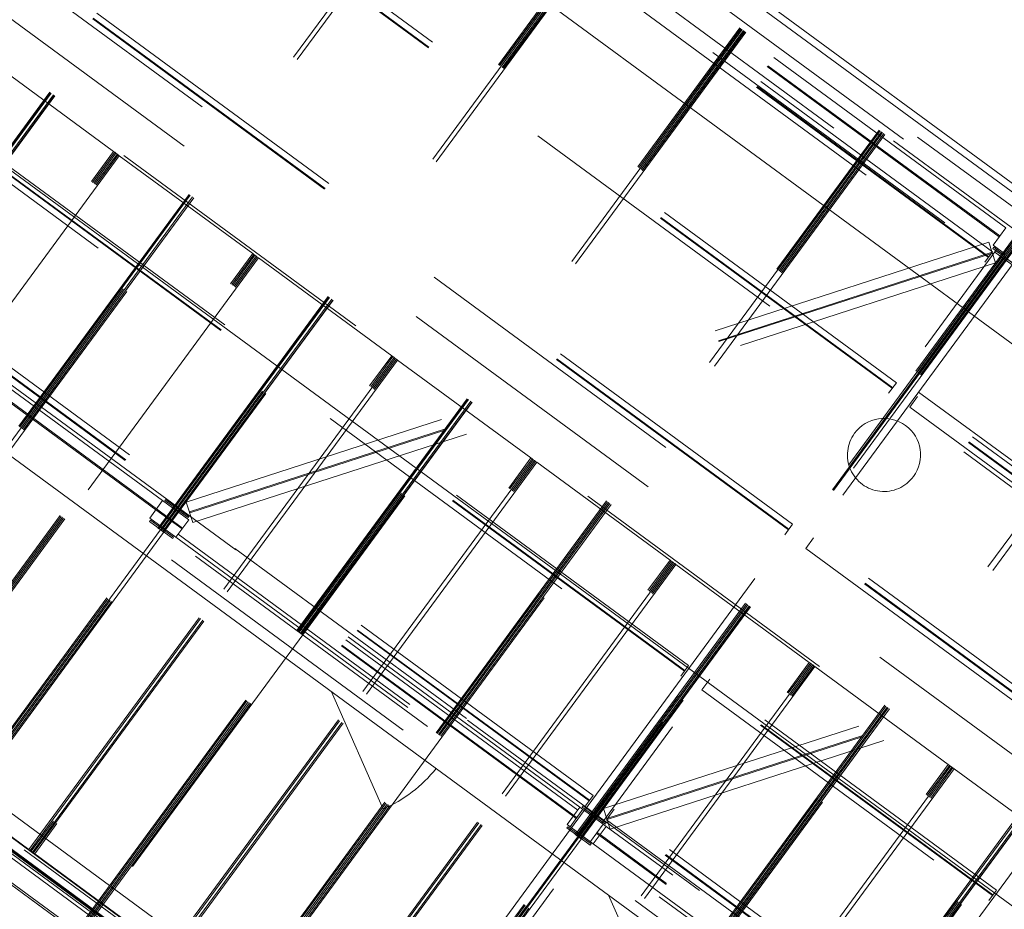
# Model space of a CAD drawing. Header units: metres. Extents: x 135583 to 135939, y 457896 to 458258.
# Tile 548 of 599: x 135733 to 135740, y 458180 to 458186. Entities that reach past the tile are written whole.
import ezdxf

# ---------------------------------------------------------------- set-up
doc = ezdxf.new("R2010")
doc.units = ezdxf.units.M
doc.linetypes.add('Hidden', pattern=[4, 2, -2])
doc.layers.add('NIEUWE INSTALLATIE', color=250, linetype='Continuous', lineweight=0)

msp = doc.modelspace()

# ---------------------------------------------------------------- linework, layer by layer
at = {"layer": 'NIEUWE INSTALLATIE'}
for p, q in [((135744.242, 458181.8503), (135734.0878, 458189.3104)), ((135743.2731, 458182.6242), (135735.1159, 458188.6171)), ((135733.9472, 458188.3589), (135743.3761, 458181.4317)), ((135733.9472, 458188.3589), (135743.3761, 458181.4317)), ((135732.2031, 458185.7316), (135741.3902, 458178.982)), ((135732.2031, 458185.7316), (135741.3902, 458178.982)), ((135730.7722, 458184.7974), (135740.9264, 458177.3373)), ((135739.2874, 458175.8935), (135729.8843, 458182.8017)), ((135739.2587, 458176.0808), (135730.0716, 458182.8304)), ((135739.2587, 458176.0808), (135730.0716, 458182.8304)), ((135735.2214, 458181.5287), (135735.5794, 458180.7128)), ((135737.147, 458180.114), (135737.5093, 458179.2885))]:
    msp.add_line(p, q, dxfattribs=at)
at = {"layer": 'NIEUWE INSTALLATIE', "linetype": 'Hidden'}
for p, q in [((135744.1302, 458181.8332), (135734.1049, 458189.1985)), ((135744.1302, 458181.8332), (135734.1049, 458189.1985)), ((135743.9624, 458181.8075), (135734.1306, 458189.0308)), ((135743.9624, 458181.8075), (135734.1306, 458189.0308)), ((135734.3617, 458188.923), (135744.0323, 458181.8182)), ((135734.3617, 458188.923), (135744.0323, 458181.8182)), ((135739.8159, 458184.5877), (135734.1549, 458188.7468)), ((135739.8159, 458184.5877), (135734.1549, 458188.7468)), ((135739.8159, 458184.5877), (135734.1549, 458188.7468)), ((135734.101, 458188.6734), (135739.762, 458184.5144)), ((135734.101, 458188.6734), (135739.762, 458184.5144)), ((135734.101, 458188.6734), (135739.762, 458184.5144)), ((135739.7874, 458184.5489), (135734.1263, 458188.708)), ((135739.7874, 458184.5489), (135734.1263, 458188.708)), ((135739.7874, 458184.5489), (135734.1263, 458188.708)), ((135739.7905, 458184.5532), (135734.1295, 458188.7122)), ((135739.7905, 458184.5532), (135734.1295, 458188.7122)), ((135739.7905, 458184.5532), (135734.1295, 458188.7122)), ((135742.7063, 458182.4201), (135734.184, 458188.6813)), ((135742.7063, 458182.4202), (135734.184, 458188.6813)), ((135742.7063, 458182.4201), (135734.184, 458188.6813)), ((135742.7063, 458182.4202), (135734.184, 458188.6813)), ((135732.0793, 458184.0853), (135735.1581, 458188.2759)), ((135732.0793, 458184.0853), (135735.1581, 458188.2759)), ((135732.0862, 458184.0802), (135735.1649, 458188.2709)), ((135732.0862, 458184.0802), (135735.1649, 458188.2709)), ((135732.0874, 458184.0794), (135735.1661, 458188.27)), ((135732.0874, 458184.0794), (135735.1661, 458188.27)), ((135735.1742, 458188.264), (135732.0955, 458184.0734)), ((135735.1742, 458188.264), (135732.0955, 458184.0734)), ((135732.1035, 458184.0675), (135735.1823, 458188.2581)), ((135732.1035, 458184.0675), (135735.1823, 458188.2581)), ((135732.1116, 458184.0616), (135735.1903, 458188.2522)), ((135732.1116, 458184.0616), (135735.1903, 458188.2522)), ((135732.1128, 458184.0607), (135735.1916, 458188.2513)), ((135732.1128, 458184.0607), (135735.1916, 458188.2513)), ((135735.1983, 458188.2463), (135732.1196, 458184.0557)), ((135735.1984, 458188.2463), (135732.1196, 458184.0557)), ((135735.1983, 458188.2463), (135732.1196, 458184.0557)), ((135735.1984, 458188.2463), (135732.1196, 458184.0557)), ((135739.1183, 458183.6383), (135733.4573, 458187.7973)), ((135739.1183, 458183.6383), (135733.4573, 458187.7973)), ((135739.1215, 458183.6425), (135733.4604, 458187.8016)), ((135739.1215, 458183.6425), (135733.4604, 458187.8016)), ((135739.1468, 458183.6771), (135733.4858, 458187.8361)), ((135739.1468, 458183.6771), (135733.4858, 458187.8361)), ((135733.4319, 458187.7628), (135739.093, 458183.6037)), ((135733.4319, 458187.7628), (135739.093, 458183.6037)), ((135733.0464, 458183.3748), (135736.1252, 458187.5654)), ((135733.0464, 458183.3748), (135736.1252, 458187.5654)), ((135733.0532, 458183.3698), (135736.132, 458187.5604)), ((135733.0532, 458183.3698), (135736.132, 458187.5604)), ((135733.0544, 458183.3689), (135736.1332, 458187.5595)), ((135733.0544, 458183.3689), (135736.1332, 458187.5595)), ((135736.1413, 458187.5536), (135733.0625, 458183.3629)), ((135736.1413, 458187.5536), (135733.0625, 458183.3629)), ((135733.0706, 458183.357), (135736.1493, 458187.5476)), ((135733.0706, 458183.357), (135736.1493, 458187.5476)), ((135733.0786, 458183.3511), (135736.1574, 458187.5417)), ((135733.0786, 458183.3511), (135736.1574, 458187.5417)), ((135733.0799, 458183.3502), (135736.1586, 458187.5408)), ((135733.0799, 458183.3502), (135736.1586, 458187.5408)), ((135736.1654, 458187.5358), (135733.0866, 458183.3452)), ((135736.1654, 458187.5358), (135733.0866, 458183.3452)), ((135736.1655, 458187.5358), (135733.0867, 458183.3452)), ((135736.1655, 458187.5358), (135733.0867, 458183.3452)), ((135738.396, 458182.6551), (135732.735, 458186.8141)), ((135738.396, 458182.6551), (135732.735, 458186.8141)), ((135738.3992, 458182.6594), (135732.7381, 458186.8184)), ((135738.3992, 458182.6594), (135732.7381, 458186.8184)), ((135738.4245, 458182.6939), (135732.7635, 458186.8529)), ((135738.4245, 458182.6939), (135732.7635, 458186.8529)), ((135734.0135, 458182.6643), (135737.0922, 458186.8549)), ((135734.0135, 458182.6643), (135737.0922, 458186.8549)), ((135734.0203, 458182.6593), (135737.0991, 458186.8499)), ((135734.0203, 458182.6593), (135737.0991, 458186.8499)), ((135734.0215, 458182.6584), (135737.1002, 458186.849)), ((135734.0215, 458182.6584), (135737.1002, 458186.849)), ((135737.1083, 458186.8431), (135734.0296, 458182.6525)), ((135737.1083, 458186.8431), (135734.0296, 458182.6525)), ((135734.0376, 458182.6465), (135737.1164, 458186.8372)), ((135734.0376, 458182.6465), (135737.1164, 458186.8372)), ((135734.0457, 458182.6406), (135737.1244, 458186.8312)), ((135734.0457, 458182.6406), (135737.1244, 458186.8312)), ((135734.0469, 458182.6397), (135737.1257, 458186.8303)), ((135734.0469, 458182.6397), (135737.1257, 458186.8303)), ((135737.1325, 458186.8254), (135734.0537, 458182.6347)), ((135737.1325, 458186.8254), (135734.0537, 458182.6347)), ((135737.1325, 458186.8253), (135734.0538, 458182.6347)), ((135737.1325, 458186.8253), (135734.0538, 458182.6347)), ((135732.7096, 458186.7796), (135738.3706, 458182.6206)), ((135732.7096, 458186.7796), (135738.3706, 458182.6206)), ((135739.9079, 458184.7552), (135737.1884, 458186.7532)), ((135739.9079, 458184.7552), (135737.1884, 458186.7532)), ((135739.8614, 458184.6919), (135737.1419, 458186.6899)), ((135739.8614, 458184.6919), (135737.1419, 458186.6899)), ((135739.8656, 458184.6977), (135737.1461, 458186.6957)), ((135739.8656, 458184.6977), (135737.1461, 458186.6957)), ((135737.0996, 458186.6324), (135739.8191, 458184.6344)), ((135737.0996, 458186.6324), (135739.8191, 458184.6344)), ((135732.5855, 458186.5054), (135741.1077, 458180.2443)), ((135732.5855, 458186.5054), (135741.1077, 458180.2443)), ((135732.5855, 458186.5054), (135741.1077, 458180.2443)), ((135732.5855, 458186.5054), (135741.1077, 458180.2443)), ((135741.8367, 458179.3364), (135732.4078, 458186.2636)), ((135741.8367, 458179.3364), (135732.4078, 458186.2636)), ((135741.8367, 458179.3364), (135732.4078, 458186.2636)), ((135741.8367, 458179.3364), (135732.4078, 458186.2636)), ((135734.9805, 458181.9538), (135738.0593, 458186.1444)), ((135734.9805, 458181.9538), (135738.0593, 458186.1444)), ((135734.9874, 458181.9488), (135738.0661, 458186.1394)), ((135734.9874, 458181.9488), (135738.0661, 458186.1394)), ((135734.9885, 458181.9479), (135738.0673, 458186.1385)), ((135734.9885, 458181.9479), (135738.0673, 458186.1385)), ((135738.0754, 458186.1326), (135734.9966, 458181.942)), ((135738.0754, 458186.1326), (135734.9966, 458181.942)), ((135735.0047, 458181.9361), (135738.0835, 458186.1267)), ((135735.0047, 458181.9361), (135738.0835, 458186.1267)), ((135735.0127, 458181.9301), (135738.0915, 458186.1208)), ((135735.0127, 458181.9301), (135738.0915, 458186.1208)), ((135735.014, 458181.9292), (135738.0927, 458186.1199)), ((135735.014, 458181.9292), (135738.0927, 458186.1199)), ((135738.0995, 458186.1149), (135735.0208, 458181.9243)), ((135738.0995, 458186.1149), (135735.0208, 458181.9243)), ((135738.0996, 458186.1148), (135735.0208, 458181.9242)), ((135738.0996, 458186.1148), (135735.0208, 458181.9242)), ((135733.7056, 458185.2854), (135732.7787, 458185.9663)), ((135733.7056, 458185.2854), (135732.7787, 458185.9663)), ((135737.7022, 458181.7107), (135732.0412, 458185.8698)), ((135737.7022, 458181.7107), (135732.0412, 458185.8698)), ((135731.9873, 458185.7964), (135737.6483, 458181.6374)), ((135731.9873, 458185.7964), (135737.6483, 458181.6374)), ((135737.6737, 458181.6719), (135732.0127, 458185.831)), ((135737.6737, 458181.6719), (135732.0127, 458185.831)), ((135737.6768, 458181.6762), (135732.0158, 458185.8352)), ((135737.6768, 458181.6762), (135732.0158, 458185.8352)), ((135735.9476, 458181.2433), (135739.0264, 458185.4339)), ((135735.9476, 458181.2433), (135739.0264, 458185.4339)), ((135739.0332, 458185.4289), (135735.9544, 458181.2383)), ((135739.0332, 458185.4289), (135735.9544, 458181.2383)), ((135735.9556, 458181.2374), (135739.0344, 458185.4281)), ((135735.9556, 458181.2374), (135739.0344, 458185.4281)), ((135735.9637, 458181.2315), (135739.0425, 458185.4221)), ((135735.9637, 458181.2315), (135739.0425, 458185.4221)), ((135735.9718, 458181.2256), (135739.0505, 458185.4162)), ((135735.9718, 458181.2256), (135739.0505, 458185.4162)), ((135735.9798, 458181.2197), (135739.0586, 458185.4103)), ((135735.9798, 458181.2197), (135739.0586, 458185.4103)), ((135735.981, 458181.2188), (135739.0598, 458185.4094)), ((135735.981, 458181.2188), (135739.0598, 458185.4094)), ((135739.0666, 458185.4044), (135735.9878, 458181.2138)), ((135739.0666, 458185.4044), (135735.9878, 458181.2138)), ((135739.0666, 458185.4043), (135735.9879, 458181.2137)), ((135739.0666, 458185.4043), (135735.9879, 458181.2137)), ((135731.1833, 458181.8523), (135733.7056, 458185.2854)), ((135731.1833, 458181.8523), (135733.7056, 458185.2854)), ((135731.1914, 458181.8464), (135733.7136, 458185.2795)), ((135731.1914, 458181.8464), (135733.7136, 458185.2795)), ((135731.1995, 458181.8405), (135733.7217, 458185.2735)), ((135731.1995, 458181.8405), (135733.7217, 458185.2735)), ((135731.2075, 458181.8345), (135733.7297, 458185.2676)), ((135731.2075, 458181.8345), (135733.7297, 458185.2676)), ((135731.2156, 458181.8286), (135733.7378, 458185.2617)), ((135731.2156, 458181.8286), (135733.7378, 458185.2617)), ((135733.7458, 458185.2558), (135731.2236, 458181.8227)), ((135733.7458, 458185.2558), (135731.2236, 458181.8227)), ((135733.7056, 458185.2854), (135733.7136, 458185.2795)), ((135733.7056, 458185.2854), (135733.7136, 458185.2795)), ((135733.7136, 458185.2795), (135733.7217, 458185.2735)), ((135733.7136, 458185.2795), (135733.7217, 458185.2735)), ((135733.7217, 458185.2735), (135733.7297, 458185.2676)), ((135733.7217, 458185.2735), (135733.7297, 458185.2676)), ((135733.7297, 458185.2676), (135733.7378, 458185.2617)), ((135733.7297, 458185.2676), (135733.7378, 458185.2617)), ((135733.7378, 458185.2617), (135733.7458, 458185.2559)), ((135733.7378, 458185.2617), (135733.7458, 458185.2559)), ((135734.6726, 458184.5749), (135733.7458, 458185.2558)), ((135734.6726, 458184.5749), (135733.7458, 458185.2558)), ((135741.0021, 458177.7781), (135731.1702, 458185.0013)), ((135741.0021, 458177.7781), (135731.1702, 458185.0013)), ((135737.0391, 458180.8081), (135731.378, 458184.9672)), ((135737.0391, 458180.8081), (135731.378, 458184.9672)), ((135737.0106, 458180.7693), (135731.3495, 458184.9284)), ((135737.0106, 458180.7693), (135731.3495, 458184.9284)), ((135737.0137, 458180.7736), (135731.3527, 458184.9326)), ((135737.0137, 458180.7736), (135731.3527, 458184.9326)), ((135731.0518, 458184.8402), (135740.8836, 458177.6169)), ((135731.0518, 458184.8402), (135740.8836, 458177.6169)), ((135731.3242, 458184.8938), (135736.9852, 458180.7348)), ((135731.3242, 458184.8938), (135736.9852, 458180.7348)), ((135734.0464, 458182.8573), (135731.3269, 458184.8553)), ((135734.0464, 458182.8573), (135731.3269, 458184.8553)), ((135730.8841, 458184.8145), (135740.9093, 458177.4492)), ((135730.8841, 458184.8145), (135740.9093, 458177.4492)), ((135733.9999, 458182.794), (135731.2803, 458184.792)), ((135733.9999, 458182.794), (135731.2803, 458184.792)), ((135734.0041, 458182.7997), (135731.2845, 458184.7977)), ((135734.0041, 458182.7997), (135731.2845, 458184.7977)), ((135731.238, 458184.7344), (135733.9576, 458182.7364)), ((135731.238, 458184.7344), (135733.9576, 458182.7364)), ((135736.9147, 458180.5329), (135739.9934, 458184.7235)), ((135736.9147, 458180.5329), (135739.9934, 458184.7235)), ((135740.0003, 458184.7184), (135736.9215, 458180.5278)), ((135740.0003, 458184.7184), (135736.9215, 458180.5278)), ((135736.9227, 458180.527), (135740.0014, 458184.7176)), ((135736.9227, 458180.527), (135740.0014, 458184.7176)), ((135736.9308, 458180.521), (135740.0095, 458184.7116)), ((135736.9308, 458180.521), (135740.0095, 458184.7116)), ((135736.9388, 458180.5151), (135740.0176, 458184.7057)), ((135736.9388, 458180.5151), (135740.0176, 458184.7057)), ((135736.9469, 458180.5092), (135740.0256, 458184.6998)), ((135736.9469, 458180.5092), (135740.0256, 458184.6998)), ((135736.9481, 458180.5083), (135740.0269, 458184.6989)), ((135736.9481, 458180.5083), (135740.0269, 458184.6989)), ((135740.0337, 458184.6939), (135736.9549, 458180.5033)), ((135740.0337, 458184.6939), (135736.9549, 458180.5032)), ((135740.0337, 458184.6939), (135736.9549, 458180.5033)), ((135740.0337, 458184.6939), (135736.9549, 458180.5032)), ((135739.9079, 458184.7552), (135739.8191, 458184.6344)), ((135739.9079, 458184.7552), (135739.8191, 458184.6344)), ((135739.7902, 458184.6538), (135734.2107, 458182.8471)), ((135739.7902, 458184.6538), (135734.2107, 458182.8471)), ((135739.7902, 458184.6538), (135739.8364, 458184.5111)), ((135739.7902, 458184.6538), (135739.8364, 458184.5111)), ((135739.9007, 458184.5744), (135739.8192, 458184.6343)), ((135739.9007, 458184.5744), (135739.8192, 458184.6343)), ((135732.1504, 458181.1418), (135734.6726, 458184.5749)), ((135732.1504, 458181.1418), (135734.6726, 458184.5749)), ((135732.1584, 458181.1359), (135734.6806, 458184.569)), ((135732.1584, 458181.1359), (135734.6806, 458184.569)), ((135732.1665, 458181.13), (135734.6887, 458184.5631)), ((135732.1665, 458181.13), (135734.6887, 458184.5631)), ((135732.1746, 458181.1241), (135734.6968, 458184.5571)), ((135732.1746, 458181.1241), (135734.6968, 458184.5571)), ((135739.8122, 458184.5858), (135734.2327, 458182.7791)), ((135739.8122, 458184.5858), (135734.2327, 458182.7791)), ((135739.8144, 458184.579), (135734.2349, 458182.7724)), ((135739.8144, 458184.579), (135734.2349, 458182.7724)), ((135734.6727, 458184.5749), (135734.6806, 458184.569)), ((135734.6727, 458184.5749), (135734.6806, 458184.569)), ((135734.6806, 458184.569), (135734.6887, 458184.5631)), ((135734.6806, 458184.569), (135734.6887, 458184.5631)), ((135734.6887, 458184.5631), (135734.6968, 458184.5571)), ((135734.6887, 458184.5631), (135734.6968, 458184.5571)), ((135734.6968, 458184.5571), (135734.7048, 458184.5512)), ((135734.6968, 458184.5571), (135734.7048, 458184.5512)), ((135736.978, 458180.7035), (135739.8377, 458184.5959)), ((135736.978, 458180.7035), (135739.8377, 458184.5959)), ((135739.8159, 458184.5877), (135739.762, 458184.5144)), ((135739.8159, 458184.5877), (135739.762, 458184.5144)), ((135739.8159, 458184.5877), (135739.762, 458184.5144)), ((135739.8234, 458184.6188), (135739.8175, 458184.6107)), ((135739.8234, 458184.6188), (135739.8175, 458184.6107)), ((135739.8234, 458184.6188), (135739.8175, 458184.6107)), ((135739.8175, 458184.6107), (135739.9787, 458184.4923)), ((135739.8175, 458184.6107), (135739.9787, 458184.4923)), ((135739.8175, 458184.6107), (135739.9787, 458184.4923)), ((135739.8869, 458184.5722), (135739.8234, 458184.6188)), ((135739.8869, 458184.5722), (135739.8234, 458184.6188)), ((135739.8869, 458184.5722), (135739.8234, 458184.6188)), ((135739.8301, 458184.5857), (135739.951, 458184.4969)), ((135739.8301, 458184.5857), (135739.951, 458184.4969)), ((135739.8377, 458184.596), (135739.8495, 458184.612)), ((135739.8377, 458184.596), (135739.8495, 458184.612)), ((135739.9586, 458184.5071), (135739.8377, 458184.5959)), ((135739.9586, 458184.5071), (135739.8377, 458184.5959)), ((135732.1826, 458181.1182), (135734.7048, 458184.5512)), ((135732.1826, 458181.1182), (135734.7048, 458184.5512)), ((135734.7129, 458184.5453), (135732.1906, 458181.1123)), ((135734.7129, 458184.5453), (135732.1906, 458181.1123)), ((135734.2569, 458182.7044), (135739.8364, 458184.5111)), ((135734.2569, 458182.7044), (135739.8364, 458184.5111)), ((135734.7048, 458184.5512), (135734.7128, 458184.5454)), ((135734.7048, 458184.5512), (135734.7128, 458184.5454)), ((135735.6397, 458183.8644), (135734.7129, 458184.5453)), ((135735.6397, 458183.8644), (135734.7129, 458184.5453)), ((135739.8877, 458184.5434), (135735.5155, 458178.5922)), ((135739.8877, 458184.5434), (135735.5155, 458178.5922)), ((135739.8935, 458184.5392), (135735.5213, 458178.588)), ((135739.8935, 458184.5392), (135735.5213, 458178.588)), ((135739.9586, 458184.5071), (135737.0989, 458180.6147)), ((135739.9586, 458184.5071), (135737.0989, 458180.6147)), ((135737.8817, 458179.8224), (135740.9605, 458184.013)), ((135737.8817, 458179.8224), (135740.9605, 458184.013)), ((135740.9673, 458184.008), (135737.8886, 458179.8173)), ((135740.9673, 458184.008), (135737.8886, 458179.8173)), ((135737.8897, 458179.8165), (135740.9685, 458184.0071)), ((135737.8897, 458179.8165), (135740.9685, 458184.0071)), ((135737.8978, 458179.8105), (135740.9766, 458184.0011)), ((135737.8978, 458179.8105), (135740.9766, 458184.0011)), ((135737.9059, 458179.8046), (135740.9847, 458183.9952)), ((135737.9059, 458179.8046), (135740.9847, 458183.9952)), ((135737.9139, 458179.7987), (135740.9927, 458183.9893)), ((135737.9139, 458179.7987), (135740.9927, 458183.9893)), ((135737.9152, 458179.7978), (135740.9939, 458183.9884)), ((135737.9152, 458179.7978), (135740.9939, 458183.9884)), ((135741.0007, 458183.9834), (135737.922, 458179.7928)), ((135741.0008, 458183.9834), (135737.922, 458179.7928)), ((135741.0007, 458183.9834), (135737.922, 458179.7928)), ((135741.0008, 458183.9834), (135737.922, 458179.7928)), ((135733.1175, 458180.4313), (135735.6397, 458183.8644)), ((135733.1175, 458180.4313), (135735.6397, 458183.8644)), ((135733.1255, 458180.4255), (135735.6477, 458183.8585)), ((135733.1255, 458180.4255), (135735.6477, 458183.8585)), ((135735.6558, 458183.8526), (135733.1336, 458180.4195)), ((135735.6558, 458183.8526), (135733.1336, 458180.4195)), ((135733.1416, 458180.4136), (135735.6639, 458183.8467)), ((135733.1416, 458180.4136), (135735.6639, 458183.8467)), ((135733.1497, 458180.4077), (135735.6719, 458183.8408)), ((135733.1497, 458180.4077), (135735.6719, 458183.8408)), ((135735.6799, 458183.8349), (135733.1577, 458180.4018)), ((135735.6799, 458183.8349), (135733.1577, 458180.4018)), ((135735.6397, 458183.8644), (135735.6477, 458183.8585)), ((135735.6397, 458183.8644), (135735.6477, 458183.8585)), ((135735.6477, 458183.8585), (135735.6558, 458183.8526)), ((135735.6477, 458183.8585), (135735.6558, 458183.8526)), ((135735.6558, 458183.8526), (135735.6639, 458183.8467)), ((135735.6558, 458183.8526), (135735.6639, 458183.8467)), ((135735.6639, 458183.8467), (135735.6719, 458183.8408)), ((135735.6639, 458183.8467), (135735.6719, 458183.8408)), ((135735.6719, 458183.8408), (135735.6799, 458183.8349)), ((135735.6719, 458183.8408), (135735.6799, 458183.8349)), ((135736.6068, 458183.1539), (135735.6799, 458183.8349)), ((135736.6068, 458183.1539), (135735.6799, 458183.8349)), ((135739.1468, 458183.6771), (135739.093, 458183.6037)), ((135739.1468, 458183.6771), (135739.093, 458183.6037)), ((135739.3014, 458183.6126), (135741.3161, 458182.1324)), ((135739.3014, 458183.6126), (135741.3161, 458182.1324)), ((135739.2402, 458183.5079), (135739.2941, 458183.5813)), ((135739.2402, 458183.5079), (135739.2941, 458183.5813)), ((135741.2599, 458182.0773), (135739.2656, 458183.5425)), ((135741.2599, 458182.0773), (135739.2656, 458183.5425)), ((135741.263, 458182.0816), (135739.2688, 458183.5468)), ((135741.263, 458182.0816), (135739.2688, 458183.5468)), ((135741.2884, 458182.1161), (135739.2941, 458183.5813)), ((135741.2884, 458182.1161), (135739.2941, 458183.5813)), ((135741.2273, 458182.0115), (135739.2125, 458183.4917)), ((135741.2273, 458182.0115), (135739.2125, 458183.4917)), ((135739.2402, 458183.5079), (135741.2345, 458182.0428)), ((135739.2402, 458183.5079), (135741.2345, 458182.0428)), ((135733.0625, 458183.3629), (135731.5231, 458181.2676)), ((135733.0625, 458183.3629), (135731.5231, 458181.2676)), ((135731.5312, 458181.2617), (135733.0705, 458183.357)), ((135731.5312, 458181.2617), (135733.0705, 458183.357)), ((135731.5405, 458181.2549), (135733.0798, 458183.3502)), ((135731.5405, 458181.2549), (135733.0798, 458183.3502)), ((135733.0867, 458183.3451), (135731.5473, 458181.2499)), ((135733.0867, 458183.3451), (135731.5473, 458181.2499)), ((135738.8488, 458179.1119), (135741.9275, 458183.3025)), ((135738.8488, 458179.1119), (135741.9275, 458183.3025)), ((135741.9344, 458183.2975), (135738.8556, 458179.1069)), ((135741.9344, 458183.2975), (135738.8556, 458179.1069)), ((135738.8568, 458179.106), (135741.9356, 458183.2966)), ((135738.8568, 458179.106), (135741.9356, 458183.2966)), ((135741.9437, 458183.2907), (135738.8649, 458179.1)), ((135741.9437, 458183.2907), (135738.8649, 458179.1)), ((135738.873, 458179.0941), (135741.9517, 458183.2847)), ((135738.873, 458179.0941), (135741.9517, 458183.2847)), ((135738.881, 458179.0882), (135741.9598, 458183.2788)), ((135738.881, 458179.0882), (135741.9598, 458183.2788)), ((135738.8822, 458179.0873), (135741.961, 458183.2779)), ((135738.8822, 458179.0873), (135741.961, 458183.2779)), ((135741.9678, 458183.2729), (135738.889, 458179.0823)), ((135741.9678, 458183.2729), (135738.889, 458179.0823)), ((135741.9678, 458183.2729), (135738.8891, 458179.0823)), ((135741.9678, 458183.2729), (135738.8891, 458179.0823)), ((135734.0845, 458179.7209), (135736.6068, 458183.1539)), ((135734.0845, 458179.7209), (135736.6068, 458183.1539)), ((135734.0926, 458179.715), (135736.6148, 458183.148)), ((135734.0926, 458179.715), (135736.6148, 458183.148)), ((135736.6229, 458183.1421), (135734.1007, 458179.709)), ((135736.6229, 458183.1421), (135734.1007, 458179.709)), ((135734.1087, 458179.7031), (135736.6309, 458183.1362)), ((135734.1087, 458179.7031), (135736.6309, 458183.1362)), ((135734.1168, 458179.6972), (135736.639, 458183.1303)), ((135734.1168, 458179.6972), (135736.639, 458183.1303)), ((135736.647, 458183.1244), (135734.1248, 458179.6913)), ((135736.647, 458183.1244), (135734.1248, 458179.6913)), ((135736.6068, 458183.1539), (135736.6148, 458183.148)), ((135736.6068, 458183.1539), (135736.6148, 458183.148)), ((135736.6148, 458183.148), (135736.6229, 458183.1421)), ((135736.6148, 458183.148), (135736.6229, 458183.1421)), ((135736.6229, 458183.1421), (135736.6309, 458183.1362)), ((135736.6229, 458183.1421), (135736.6309, 458183.1362)), ((135736.6309, 458183.1362), (135736.639, 458183.1303)), ((135736.6309, 458183.1362), (135736.639, 458183.1303)), ((135736.639, 458183.1303), (135736.647, 458183.1244)), ((135736.639, 458183.1303), (135736.647, 458183.1244)), ((135737.5738, 458182.4435), (135736.647, 458183.1244)), ((135737.5738, 458182.4435), (135736.647, 458183.1244)), ((135739.1136, 458179.1345), (135741.9851, 458183.0431)), ((135739.1136, 458179.1345), (135741.9851, 458183.0431)), ((135734.0464, 458182.8573), (135733.9576, 458182.7364)), ((135734.0464, 458182.8573), (135733.9576, 458182.7364)), ((135734.228, 458182.7238), (135734.0464, 458182.8572)), ((135734.228, 458182.7238), (135734.0464, 458182.8572)), ((135734.0685, 458182.8659), (135734.0626, 458182.8578)), ((135734.0685, 458182.8659), (135734.0626, 458182.8578)), ((135734.0626, 458182.8578), (135734.126, 458182.8112)), ((135734.0626, 458182.8578), (135734.126, 458182.8112)), ((135734.2297, 458182.7474), (135734.0685, 458182.8659)), ((135734.2297, 458182.7474), (135734.0685, 458182.8659)), ((135734.2569, 458182.7044), (135734.2107, 458182.8471)), ((135734.2569, 458182.7044), (135734.2107, 458182.8471)), ((135729.6818, 458182.8065), (135739.3525, 458175.7017)), ((135729.6818, 458182.8065), (135739.3525, 458175.7017)), ((135729.6966, 458182.8267), (135739.3673, 458175.7218)), ((135729.6966, 458182.8267), (135739.3673, 458175.7218)), ((135739.284, 458175.8078), (135729.785, 458182.7865)), ((135739.284, 458175.8078), (135729.785, 458182.7865)), ((135739.2927, 458175.8585), (135729.8494, 458182.7964)), ((135739.2927, 458175.8585), (135729.8494, 458182.7964)), ((135729.8619, 458182.7983), (135739.2908, 458175.8711)), ((135729.8619, 458182.7983), (135739.2908, 458175.8711)), ((135729.8619, 458182.7983), (135739.2908, 458175.8711)), ((135729.8619, 458182.7983), (135739.2908, 458175.8711)), ((135734.1815, 458182.6605), (135733.9999, 458182.7939)), ((135734.1815, 458182.6605), (135733.9999, 458182.7939)), ((135734.1857, 458182.6663), (135734.0041, 458182.7996)), ((135734.1857, 458182.6663), (135734.0041, 458182.7996)), ((135734.1299, 458182.786), (135734.0505, 458182.678)), ((135734.1299, 458182.786), (135734.0505, 458182.678)), ((135734.0558, 458182.6742), (135734.1351, 458182.7822)), ((135734.0558, 458182.6742), (135734.1351, 458182.7822)), ((135734.1603, 458182.786), (135734.2237, 458182.7394)), ((135734.1603, 458182.786), (135734.2237, 458182.7394)), ((135729.5124, 458182.7449), (135739.3443, 458175.5216)), ((135729.5124, 458182.7449), (135739.3443, 458175.5216)), ((135739.2933, 458175.6211), (135729.6226, 458182.7259)), ((135739.2933, 458175.6211), (135729.6226, 458182.7259)), ((135733.9619, 458182.7208), (135733.956, 458182.7127)), ((135733.9619, 458182.7208), (135733.956, 458182.7127)), ((135733.956, 458182.7127), (135734.1172, 458182.5943)), ((135733.956, 458182.7127), (135734.1172, 458182.5943)), ((135733.9576, 458182.7363), (135734.1392, 458182.603)), ((135733.9576, 458182.7363), (135734.1392, 458182.603)), ((135734.0254, 458182.6742), (135733.9619, 458182.7208)), ((135734.0254, 458182.6742), (135733.9619, 458182.7208)), ((135734.1392, 458182.6029), (135734.228, 458182.7238)), ((135734.1392, 458182.6029), (135734.228, 458182.7238)), ((135734.2237, 458182.7394), (135734.2297, 458182.7474)), ((135734.2237, 458182.7394), (135734.2297, 458182.7474)), ((135736.9476, 458180.7258), (135734.228, 458182.7238)), ((135736.9476, 458180.7258), (135734.228, 458182.7238)), ((135739.2785, 458175.601), (135729.6078, 458182.7058)), ((135739.2785, 458175.601), (135729.6078, 458182.7058)), ((135735.3621, 458178.5678), (135729.7414, 458182.6973)), ((135735.3621, 458178.5678), (135729.7414, 458182.6973)), ((135735.3655, 458178.5723), (135729.7447, 458182.7018)), ((135735.3655, 458178.5723), (135729.7447, 458182.7018)), ((135732.4741, 458180.569), (135734.0134, 458182.6643)), ((135732.4741, 458180.569), (135734.0134, 458182.6643)), ((135732.4809, 458180.564), (135734.0203, 458182.6592)), ((135732.4809, 458180.564), (135734.0203, 458182.6592)), ((135734.0295, 458182.6524), (135732.4902, 458180.5572)), ((135734.0295, 458182.6524), (135732.4902, 458180.5572)), ((135732.4983, 458180.5512), (135734.0376, 458182.6465)), ((135732.4983, 458180.5512), (135734.0376, 458182.6465)), ((135732.5075, 458180.5444), (135734.0469, 458182.6397)), ((135732.5075, 458180.5444), (135734.0469, 458182.6397)), ((135734.1231, 458182.6024), (135734.0596, 458182.649)), ((135734.1231, 458182.6024), (135734.0596, 458182.649)), ((135736.9011, 458180.6625), (135734.1815, 458182.6605)), ((135736.9011, 458180.6625), (135734.1815, 458182.6605)), ((135736.9015, 458180.6631), (135734.182, 458182.6611)), ((135736.9015, 458180.6631), (135734.182, 458182.6611)), ((135736.9048, 458180.6676), (135734.1853, 458182.6656)), ((135736.9048, 458180.6676), (135734.1853, 458182.6656)), ((135736.9053, 458180.6682), (135734.1857, 458182.6662)), ((135736.9053, 458180.6682), (135734.1857, 458182.6662)), ((135736.9328, 458180.7057), (135734.2132, 458182.7037)), ((135736.9328, 458180.7057), (135734.2132, 458182.7037)), ((135738.4245, 458182.6939), (135738.3706, 458182.6206)), ((135738.4245, 458182.6939), (135738.3706, 458182.6206)), ((135734.0537, 458182.6347), (135732.5144, 458180.5394)), ((135734.0537, 458182.6347), (135732.5144, 458180.5394)), ((135734.1172, 458182.5943), (135734.1231, 458182.6024)), ((135734.1172, 458182.5943), (135734.1231, 458182.6024)), ((135734.1392, 458182.6029), (135736.8588, 458180.6049)), ((135734.1392, 458182.6029), (135736.8588, 458180.6049)), ((135734.154, 458182.6231), (135736.8736, 458180.6251)), ((135734.154, 458182.6231), (135736.8736, 458180.6251)), ((135738.5179, 458182.5248), (135738.5718, 458182.5981)), ((135738.5179, 458182.5248), (135738.5718, 458182.5981)), ((135740.566, 458181.133), (135738.5718, 458182.5981)), ((135740.566, 458181.133), (135738.5718, 458182.5981)), ((135739.1132, 458175.6293), (135729.6843, 458182.5565)), ((135739.1132, 458175.6293), (135729.6843, 458182.5565)), ((135742.6914, 458182.5223), (135737.1119, 458180.7157)), ((135742.6914, 458182.5223), (135737.1119, 458180.7157)), ((135738.5179, 458182.5248), (135740.5122, 458181.0596)), ((135738.5179, 458182.5248), (135740.5122, 458181.0596)), ((135740.5375, 458181.0942), (135738.5433, 458182.5593)), ((135740.5375, 458181.0942), (135738.5433, 458182.5593)), ((135740.5407, 458181.0984), (135738.5464, 458182.5636)), ((135740.5407, 458181.0984), (135738.5464, 458182.5636)), ((135735.0516, 458179.0104), (135737.5738, 458182.4435)), ((135735.0516, 458179.0104), (135737.5738, 458182.4435)), ((135735.0596, 458179.0045), (135737.5818, 458182.4376)), ((135735.0596, 458179.0045), (135737.5818, 458182.4376)), ((135742.7134, 458182.4543), (135737.1339, 458180.6477)), ((135742.7134, 458182.4543), (135737.1339, 458180.6477)), ((135742.7134, 458182.4543), (135737.1339, 458180.6477)), ((135742.7156, 458182.4476), (135737.1361, 458180.6409)), ((135742.7156, 458182.4476), (135737.1361, 458180.6409)), ((135742.7156, 458182.4476), (135737.1361, 458180.6409)), ((135737.5739, 458182.4434), (135737.5818, 458182.4376)), ((135737.5739, 458182.4434), (135737.5818, 458182.4376)), ((135737.5818, 458182.4376), (135737.5899, 458182.4316)), ((135737.5818, 458182.4376), (135737.5899, 458182.4316)), ((135737.5899, 458182.4316), (135735.0677, 458178.9985)), ((135737.5899, 458182.4316), (135735.0677, 458178.9985)), ((135735.0758, 458178.9926), (135737.598, 458182.4257)), ((135735.0758, 458178.9926), (135737.598, 458182.4257)), ((135735.0838, 458178.9867), (135737.606, 458182.4198)), ((135735.0838, 458178.9867), (135737.606, 458182.4198)), ((135737.6141, 458182.4139), (135735.0918, 458178.9808)), ((135737.6141, 458182.4139), (135735.0918, 458178.9808)), ((135737.1581, 458180.5729), (135742.7376, 458182.3796)), ((135737.1581, 458180.5729), (135742.7376, 458182.3796)), ((135737.5899, 458182.4316), (135737.598, 458182.4257)), ((135737.5899, 458182.4316), (135737.598, 458182.4257)), ((135737.598, 458182.4257), (135737.606, 458182.4198)), ((135737.598, 458182.4257), (135737.606, 458182.4198)), ((135737.606, 458182.4198), (135737.614, 458182.4139)), ((135737.606, 458182.4198), (135737.614, 458182.4139)), ((135738.5409, 458181.733), (135737.6141, 458182.4139)), ((135738.5409, 458181.733), (135737.6141, 458182.4139)), ((135733.4411, 458179.8585), (135734.9805, 458181.9538)), ((135733.4411, 458179.8585), (135734.9805, 458181.9538)), ((135733.448, 458179.8535), (135734.9873, 458181.9488)), ((135733.448, 458179.8535), (135734.9873, 458181.9488)), ((135733.4573, 458179.8467), (135734.9966, 458181.9419)), ((135733.4573, 458179.8467), (135734.9966, 458181.9419)), ((135733.4653, 458179.8408), (135735.0047, 458181.936)), ((135733.4653, 458179.8408), (135735.0047, 458181.936)), ((135733.4746, 458179.8339), (135735.014, 458181.9292)), ((135733.4746, 458179.8339), (135735.014, 458181.9292)), ((135735.0208, 458181.9242), (135733.4814, 458179.8289)), ((135735.0208, 458181.9242), (135733.4814, 458179.8289)), ((135736.0187, 458178.2999), (135738.5409, 458181.733)), ((135736.0187, 458178.2999), (135738.5409, 458181.733)), ((135736.0267, 458178.294), (135738.5489, 458181.7271)), ((135736.0267, 458178.294), (135738.5489, 458181.7271)), ((135738.557, 458181.7211), (135736.0348, 458178.2881)), ((135738.557, 458181.7211), (135736.0348, 458178.2881)), ((135736.0428, 458178.2821), (135738.5651, 458181.7152)), ((135736.0428, 458178.2821), (135738.5651, 458181.7152)), ((135736.0509, 458178.2762), (135738.5731, 458181.7093)), ((135736.0509, 458178.2762), (135738.5731, 458181.7093)), ((135738.5811, 458181.7034), (135736.0589, 458178.2703)), ((135738.5811, 458181.7034), (135736.0589, 458178.2703)), ((135737.7022, 458181.7107), (135737.6483, 458181.6374)), ((135737.7022, 458181.7107), (135737.6483, 458181.6374)), ((135738.5409, 458181.7329), (135738.5489, 458181.7271)), ((135738.5409, 458181.7329), (135738.5489, 458181.7271)), ((135738.5489, 458181.7271), (135738.557, 458181.7211)), ((135738.5489, 458181.7271), (135738.557, 458181.7211)), ((135738.557, 458181.7211), (135738.5651, 458181.7152)), ((135738.557, 458181.7211), (135738.5651, 458181.7152)), ((135738.5651, 458181.7152), (135738.5731, 458181.7093)), ((135738.5651, 458181.7152), (135738.5731, 458181.7093)), ((135738.5731, 458181.7093), (135738.5811, 458181.7034)), ((135738.5731, 458181.7093), (135738.5811, 458181.7034)), ((135739.5079, 458181.0225), (135738.5811, 458181.7034)), ((135739.5079, 458181.0225), (135738.5811, 458181.7034)), ((135737.7956, 458181.5416), (135737.8495, 458181.6149)), ((135737.7956, 458181.5416), (135737.8495, 458181.6149)), ((135739.8437, 458180.1498), (135737.8495, 458181.6149)), ((135739.8437, 458180.1498), (135737.8495, 458181.6149)), ((135739.8152, 458180.111), (135737.821, 458181.5761)), ((135739.8152, 458180.111), (135737.821, 458181.5761)), ((135739.8184, 458180.1153), (135737.8241, 458181.5804)), ((135739.8184, 458180.1153), (135737.8241, 458181.5804)), ((135737.7956, 458181.5416), (135739.7898, 458180.0764)), ((135737.7956, 458181.5416), (135739.7898, 458180.0764)), ((135734.4082, 458179.148), (135735.9476, 458181.2433)), ((135734.4082, 458179.148), (135735.9476, 458181.2433)), ((135734.415, 458179.143), (135735.9544, 458181.2383)), ((135734.415, 458179.143), (135735.9544, 458181.2383)), ((135734.4243, 458179.1362), (135735.9637, 458181.2315)), ((135734.4243, 458179.1362), (135735.9637, 458181.2315)), ((135734.4324, 458179.1303), (135735.9717, 458181.2255)), ((135734.4324, 458179.1303), (135735.9717, 458181.2255)), ((135734.4417, 458179.1235), (135735.981, 458181.2187)), ((135734.4417, 458179.1235), (135735.981, 458181.2187)), ((135735.9879, 458181.2137), (135734.4485, 458179.1184)), ((135735.9879, 458181.2137), (135734.4485, 458179.1184)), ((135732.1906, 458181.1123), (135733.1175, 458180.4313)), ((135732.1906, 458181.1123), (135733.1175, 458180.4313)), ((135736.9857, 458177.5894), (135739.5079, 458181.0225)), ((135736.9857, 458177.5894), (135739.5079, 458181.0225)), ((135736.9937, 458177.5835), (135739.516, 458181.0166)), ((135736.9937, 458177.5835), (135739.516, 458181.0166)), ((135739.5241, 458181.0106), (135737.0018, 458177.5776)), ((135739.5241, 458181.0106), (135737.0018, 458177.5776)), ((135737.0099, 458177.5716), (135739.5321, 458181.0047)), ((135737.0099, 458177.5716), (135739.5321, 458181.0047)), ((135737.018, 458177.5657), (135739.5402, 458180.9988)), ((135737.018, 458177.5657), (135739.5402, 458180.9988)), ((135739.508, 458181.0225), (135739.516, 458181.0166)), ((135739.508, 458181.0225), (135739.516, 458181.0166)), ((135739.516, 458181.0166), (135739.5241, 458181.0106)), ((135739.516, 458181.0166), (135739.5241, 458181.0106)), ((135739.5241, 458181.0106), (135739.5321, 458181.0047)), ((135739.5241, 458181.0106), (135739.5321, 458181.0047)), ((135739.5321, 458181.0047), (135739.5402, 458180.9988)), ((135739.5321, 458181.0047), (135739.5402, 458180.9988)), ((135739.5402, 458180.9988), (135739.5481, 458180.993)), ((135739.5402, 458180.9988), (135739.5481, 458180.993)), ((135739.5482, 458180.9929), (135737.026, 458177.5598)), ((135739.5482, 458180.9929), (135737.026, 458177.5598)), ((135740.475, 458180.312), (135739.5482, 458180.9929)), ((135740.475, 458180.312), (135739.5482, 458180.9929)), ((135737.0391, 458180.8081), (135736.9852, 458180.7348)), ((135737.0391, 458180.8081), (135736.9852, 458180.7348)), ((135736.9476, 458180.7258), (135736.8588, 458180.6049)), ((135736.9476, 458180.7258), (135736.8588, 458180.6049)), ((135736.9779, 458180.7035), (135736.9476, 458180.7258)), ((135736.9779, 458180.7035), (135736.9476, 458180.7258)), ((135736.9697, 458180.7344), (135736.9637, 458180.7263)), ((135736.9697, 458180.7344), (135736.9637, 458180.7263)), ((135736.9697, 458180.7344), (135736.9637, 458180.7263)), ((135736.9637, 458180.7263), (135737.0272, 458180.6797)), ((135736.9637, 458180.7263), (135737.0272, 458180.6797)), ((135736.9637, 458180.7263), (135737.0272, 458180.6797)), ((135737.1308, 458180.616), (135736.9697, 458180.7344)), ((135737.1308, 458180.616), (135736.9697, 458180.7344)), ((135737.1308, 458180.616), (135736.9697, 458180.7344)), ((135736.9779, 458180.7034), (135735.458, 458178.6345)), ((135736.9779, 458180.7034), (135735.458, 458178.6345)), ((135736.9677, 458180.711), (135736.8789, 458180.5901)), ((135736.9677, 458180.711), (135736.8789, 458180.5901)), ((135736.9212, 458180.6477), (135736.9011, 458180.6625)), ((135736.9212, 458180.6477), (135736.9011, 458180.6625)), ((135736.9254, 458180.6534), (135736.9053, 458180.6682)), ((135736.9254, 458180.6534), (135736.9053, 458180.6682)), ((135737.0311, 458180.6546), (135736.9517, 458180.5466)), ((135737.0311, 458180.6546), (135736.9517, 458180.5466)), ((135737.0311, 458180.6546), (135736.9517, 458180.5466)), ((135736.978, 458180.7035), (135737.0989, 458180.6147)), ((135736.978, 458180.7035), (135737.0989, 458180.6147)), ((135737.0615, 458180.6546), (135737.1249, 458180.6079)), ((135737.0615, 458180.6546), (135737.1249, 458180.6079)), ((135737.0615, 458180.6546), (135737.1249, 458180.6079)), ((135737.1581, 458180.5729), (135737.1119, 458180.7157)), ((135737.1581, 458180.5729), (135737.1119, 458180.7157)), ((135737.1325, 458180.639), (135737.1864, 458180.7123)), ((135737.1325, 458180.639), (135737.1864, 458180.7123)), ((135737.1325, 458180.639), (135737.1864, 458180.7123)), ((135739.1521, 458179.2084), (135737.1578, 458180.6735)), ((135739.1521, 458179.2084), (135737.1578, 458180.6735)), ((135739.1521, 458179.2084), (135737.1578, 458180.6735)), ((135739.1552, 458179.2127), (135737.161, 458180.6778)), ((135739.1552, 458179.2127), (135737.161, 458180.6778)), ((135739.1552, 458179.2127), (135737.161, 458180.6778)), ((135739.1806, 458179.2472), (135737.1864, 458180.7123)), ((135739.1806, 458179.2472), (135737.1864, 458180.7123)), ((135739.1806, 458179.2472), (135737.1864, 458180.7123)), ((135732.6958, 458180.6382), (135735.4153, 458178.6402)), ((135732.6958, 458180.6382), (135735.4153, 458178.6402)), ((135732.6999, 458180.6438), (135735.4195, 458178.6458)), ((135732.6999, 458180.6438), (135735.4195, 458178.6458)), ((135732.7035, 458180.6486), (135735.423, 458178.6506)), ((135732.7035, 458180.6486), (135735.423, 458178.6506)), ((135735.5788, 458178.5457), (135737.0988, 458180.6146)), ((135735.5788, 458178.5457), (135737.0988, 458180.6146)), ((135736.8631, 458180.5893), (135736.8572, 458180.5813)), ((135736.8631, 458180.5893), (135736.8572, 458180.5813)), ((135736.8631, 458180.5893), (135736.8572, 458180.5813)), ((135736.8588, 458180.6049), (135737.0404, 458180.4715)), ((135736.8588, 458180.6049), (135737.0404, 458180.4715)), ((135736.9266, 458180.5427), (135736.8631, 458180.5893)), ((135736.9266, 458180.5427), (135736.8631, 458180.5893)), ((135736.9266, 458180.5427), (135736.8631, 458180.5893)), ((135736.957, 458180.5427), (135737.0363, 458180.6507)), ((135736.957, 458180.5427), (135737.0363, 458180.6507)), ((135736.957, 458180.5427), (135737.0363, 458180.6507)), ((135737.0203, 458180.4863), (135737.1091, 458180.6072)), ((135737.0203, 458180.4863), (135737.1091, 458180.6072)), ((135737.0404, 458180.4715), (135737.1292, 458180.5924)), ((135737.0404, 458180.4715), (135737.1292, 458180.5924)), ((135737.1292, 458180.5924), (135737.0989, 458180.6146)), ((135737.1292, 458180.5924), (135737.0989, 458180.6146)), ((135737.1249, 458180.6079), (135737.1308, 458180.616)), ((135737.1249, 458180.6079), (135737.1308, 458180.616)), ((135737.1249, 458180.6079), (135737.1308, 458180.616)), ((135740.8158, 458177.8839), (135737.1292, 458180.5924)), ((135740.8158, 458177.8839), (135737.1292, 458180.5924)), ((135737.1325, 458180.639), (135739.1267, 458179.1739)), ((135737.1325, 458180.639), (135739.1267, 458179.1739)), ((135737.1325, 458180.639), (135739.1267, 458179.1739)), ((135735.3753, 458178.4375), (135736.9146, 458180.5328)), ((135735.3753, 458178.4375), (135736.9146, 458180.5328)), ((135735.3821, 458178.4325), (135736.9215, 458180.5278)), ((135735.3821, 458178.4325), (135736.9215, 458180.5278)), ((135735.3914, 458178.4257), (135736.9307, 458180.521)), ((135735.3914, 458178.4257), (135736.9307, 458180.521)), ((135736.8572, 458180.5813), (135737.0184, 458180.4629)), ((135736.8572, 458180.5813), (135737.0184, 458180.4629)), ((135736.8572, 458180.5813), (135737.0184, 458180.4629)), ((135737.0827, 458180.5291), (135737.0626, 458180.5439)), ((135737.0827, 458180.5291), (135737.0626, 458180.5439)), ((135737.0869, 458180.5348), (135737.0668, 458180.5496)), ((135737.0869, 458180.5348), (135737.0668, 458180.5496)), ((135740.7693, 458177.8206), (135737.0827, 458180.5291)), ((135740.7693, 458177.8206), (135737.0827, 458180.5291)), ((135740.7693, 458177.8206), (135737.0827, 458180.5291)), ((135740.7735, 458177.8263), (135737.0869, 458180.5348)), ((135740.7735, 458177.8263), (135737.0869, 458180.5348)), ((135740.7735, 458177.8263), (135737.0869, 458180.5348)), ((135735.3082, 458178.4943), (135732.5886, 458180.4923)), ((135735.3082, 458178.4943), (135732.5886, 458180.4923)), ((135732.5927, 458180.4979), (135735.3123, 458178.4999)), ((135732.5927, 458180.4979), (135735.3123, 458178.4999)), ((135735.3995, 458178.4198), (135736.9388, 458180.5151)), ((135735.3995, 458178.4198), (135736.9388, 458180.5151)), ((135735.4087, 458178.413), (135736.9481, 458180.5082)), ((135735.4087, 458178.413), (135736.9481, 458180.5082)), ((135736.9549, 458180.5032), (135735.4156, 458178.4079)), ((135736.9549, 458180.5032), (135735.4156, 458178.4079)), ((135737.0243, 458180.4709), (135736.9608, 458180.5176)), ((135737.0243, 458180.4709), (135736.9608, 458180.5176)), ((135737.0243, 458180.4709), (135736.9608, 458180.5176)), ((135737.0184, 458180.4629), (135737.0243, 458180.4709)), ((135737.0184, 458180.4629), (135737.0243, 458180.4709)), ((135737.0184, 458180.4629), (135737.0243, 458180.4709)), ((135737.0404, 458180.4715), (135740.727, 458177.763)), ((135737.0404, 458180.4715), (135740.727, 458177.763)), ((135733.1255, 458180.4255), (135733.1175, 458180.4313)), ((135733.1255, 458180.4255), (135733.1175, 458180.4313)), ((135733.1336, 458180.4195), (135733.1255, 458180.4255)), ((135733.1336, 458180.4195), (135733.1255, 458180.4255)), ((135733.1416, 458180.4136), (135733.1336, 458180.4195)), ((135733.1416, 458180.4136), (135733.1336, 458180.4195)), ((135733.1497, 458180.4077), (135733.1416, 458180.4136)), ((135733.1497, 458180.4077), (135733.1416, 458180.4136)), ((135733.1577, 458180.4018), (135733.1497, 458180.4077)), ((135733.1577, 458180.4018), (135733.1497, 458180.4077)), ((135733.1577, 458180.4018), (135734.0845, 458179.7209)), ((135733.1577, 458180.4018), (135734.0845, 458179.7209)), ((135739.8437, 458180.1498), (135739.7898, 458180.0764)), ((135739.8437, 458180.1498), (135739.7898, 458180.0764))]:
    msp.add_line(p, q, dxfattribs=at)
for start, end in [(323.696, 143.696), (323.696, 143.696), (143.696, 323.696), (143.696, 323.696)]:
    msp.add_arc((135739.0609, 458183.175), 0.254, start, end, dxfattribs=at)
at = {"layer": 'NIEUWE INSTALLATIE'}
msp.add_arc((135735.1876, 458181.6056), 0.975, 293.696, 321.19945, dxfattribs=at)
at = {"layer": 'NIEUWE INSTALLATIE', "linetype": 'Hidden'}
for centre, major_axis, start_param, end_param in [((135739.8976, 458184.5867), (-0.0128, -0.0126), 0.160875, 1.731672), ((135739.8976, 458184.5867), (-0.0128, -0.0126), 0.160875, 1.731672), ((135739.8976, 458184.5867), (-0.0128, -0.0126), 0.160875, 1.731672), ((135734.1154, 458182.7967), (-0.0154, -0.0093), 1.963495, 3.534292), ((135734.1154, 458182.7967), (-0.0154, -0.0093), 1.963495, 3.534292), ((135734.1496, 458182.7715), (-0.0043, -0.0175), 2.748894, 4.31969), ((135734.1496, 458182.7715), (-0.0043, -0.0175), 2.748894, 4.31969), ((135734.036, 458182.6887), (-0.0128, -0.0126), 0.160875, 1.731672), ((135734.036, 458182.6887), (-0.0128, -0.0126), 0.160875, 1.731672), ((135734.0703, 458182.6635), (-0.0179, 0.0014), 5.729611, 7.300407), ((135734.0703, 458182.6635), (-0.0179, 0.0014), 5.729611, 7.300407), ((135737.0166, 458180.6652), (-0.0154, -0.0093), 1.963495, 3.534292), ((135737.0166, 458180.6652), (-0.0154, -0.0093), 1.963495, 3.534292), ((135737.0166, 458180.6652), (-0.0154, -0.0093), 1.963495, 3.534292), ((135737.0508, 458180.6401), (-0.0043, -0.0175), 2.748894, 4.31969), ((135737.0508, 458180.6401), (-0.0043, -0.0175), 2.748894, 4.31969), ((135737.0508, 458180.6401), (-0.0043, -0.0175), 2.748894, 4.31969), ((135736.9372, 458180.5572), (-0.0128, -0.0126), 0.160875, 1.731672), ((135736.9372, 458180.5572), (-0.0128, -0.0126), 0.160875, 1.731672), ((135736.9372, 458180.5572), (-0.0128, -0.0126), 0.160875, 1.731672), ((135736.9715, 458180.5321), (-0.0179, 0.0014), 5.729611, 7.300407), ((135736.9715, 458180.5321), (-0.0179, 0.0014), 5.729611, 7.300407), ((135736.9715, 458180.5321), (-0.0179, 0.0014), 5.729611, 7.300407)]:
    msp.add_ellipse(centre, major_axis=major_axis, ratio=1, start_param=start_param, end_param=end_param, dxfattribs=at)

doc.saveas('drawing.dxf')
